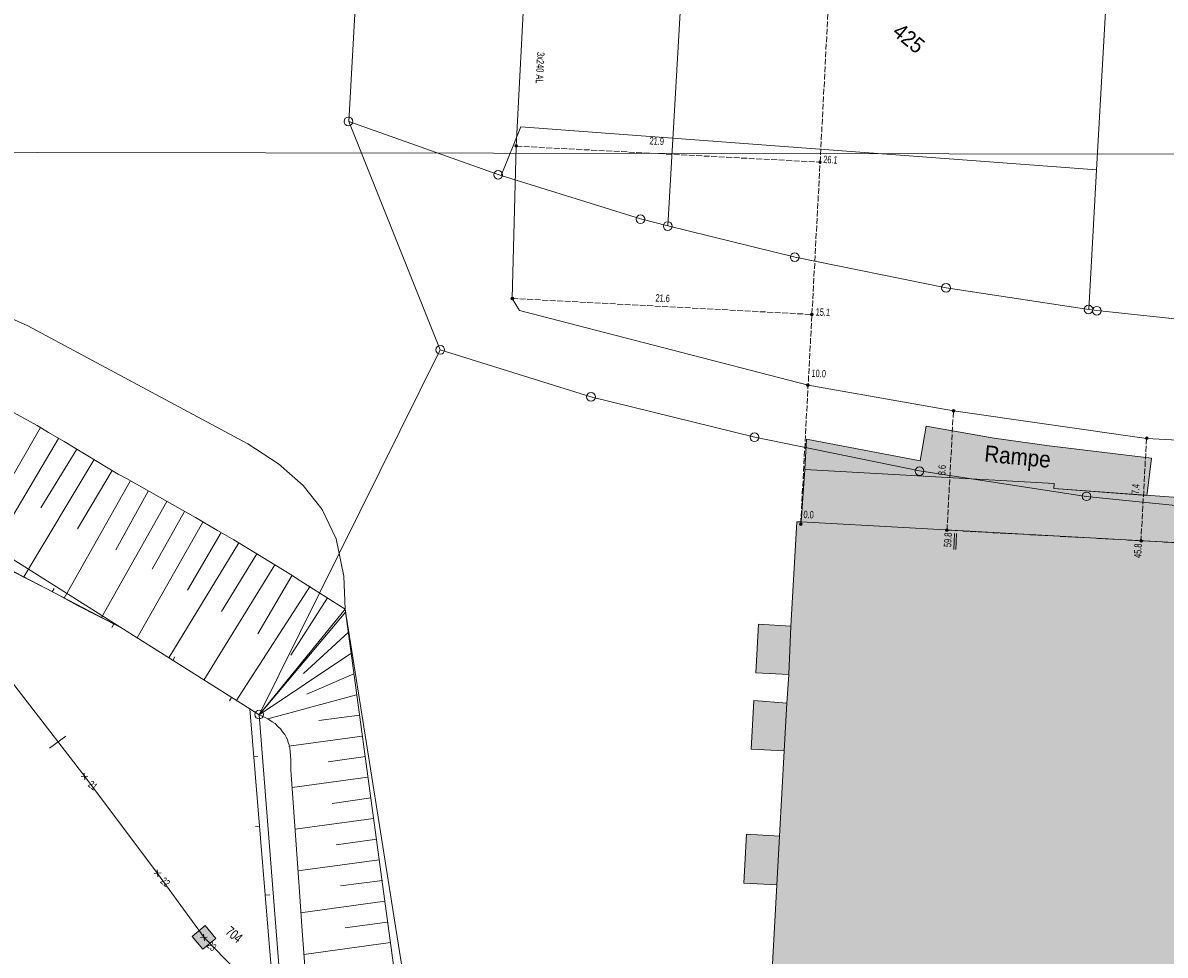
# Model space of a CAD drawing. Header units: metres. Extents: x -740 to 758, y -633 to 854.
# Tile 779 of 1056: x -145 to -63, y 182 to 249. Entities that reach past the tile are written whole.
import ezdxf

# ---------------------------------------------------------------- set-up
doc = ezdxf.new("R2010")
doc.units = ezdxf.units.M
doc.header["$MEASUREMENT"] = 0
doc.linetypes.add('416_125', pattern=[0.5408, 0.416, -0.1248])
for name, color, linetype in [('Grundkarte.LOVION', 7, 'Continuous'), ('Grundkarte_Text.LOVION', 7, 'Continuous'), ('Strom.LOVION', 7, 'Continuous'), ('StromBemass.LOVION', 7, 'Continuous'), ('Telko.LOVION', 7, 'Continuous'), ('ViewBounds.LOVION', 7, 'Continuous')]:
    doc.layers.add(name, color=color, linetype=linetype)
doc.styles.add('ERSTELLTER_STIL_1', font='arial.ttf')

msp = doc.modelspace()

# ---------------------------------------------------------------- hatches: boundary and pattern name
at = {"layer": 'Grundkarte.LOVION', "linetype": 'Continuous', "lineweight": 18}
for points in [[(-64.281, 214.696), (-64.266, 214.845), (-63.953, 217.388), (-71.31, 218.264), (-75.266, 218.823), (-80.167, 219.674), (-80.603, 217.179), (-88.795, 218.742), (-88.908, 216.573), (-70.956, 215.55), (-70.98, 215.193)], [(-64.281, 214.696), (-64.266, 214.845), (-63.953, 217.388), (-71.31, 218.264), (-75.266, 218.823), (-80.167, 219.674), (-80.603, 217.179), (-88.795, 218.742), (-88.908, 216.573), (-70.956, 215.55), (-70.98, 215.193)], [(-20.707, 175.006), (-18.759, 208.89), (-18.583, 211.922), (-39.087, 213.051), (-54.401, 214.006), (-70.98, 215.193), (-70.956, 215.55), (-88.908, 216.573), (-89.159, 212.795), (-89.484, 212.793), (-89.901, 205.275), (-92.251, 205.429), (-92.441, 201.923), (-90.064, 201.801), (-90.189, 199.749), (-92.571, 199.93), (-92.76, 196.424), (-90.384, 196.302), (-90.731, 190.179), (-93.107, 190.301), (-93.297, 186.795), (-90.92, 186.673), (-91.299, 179.661), (-91.334, 179.421), (-94.281, 179.635), (-95.067, 165.904), (-78.303, 164.942), (-78.509, 161.611), (-66.115, 160.902), (-64.277, 164.776), (-63.329, 164.75), (-53.935, 160.26), (-52.065, 164.108), (-51.084, 164.056), (-41.69, 159.566), (-39.852, 163.44), (-38.904, 163.415), (-29.503, 158.866), (-21.66, 158.45), (-21.322, 164.365)]]:
    msp.add_hatch(color=254, dxfattribs=at).paths.add_polyline_path(points)
at = {"layer": 'StromBemass.LOVION', "linetype": 'Continuous', "lineweight": 13}
for points in [[(-109.611, 239.79), (-109.604, 239.8), (-109.598, 239.811), (-109.594, 239.822), (-109.591, 239.834), (-109.589, 239.846), (-109.589, 239.858), (-109.591, 239.87), (-109.594, 239.882), (-109.598, 239.893), (-109.604, 239.903), (-109.611, 239.913), (-109.62, 239.922), (-109.629, 239.93), (-109.639, 239.936), (-109.65, 239.941), (-109.662, 239.945), (-109.673, 239.947), (-109.685, 239.948), (-109.698, 239.947), (-109.709, 239.945), (-109.721, 239.941), (-109.732, 239.936), (-109.742, 239.929), (-109.751, 239.921), (-109.76, 239.913), (-109.767, 239.903), (-109.772, 239.892), (-109.777, 239.881), (-109.78, 239.869), (-109.781, 239.857), (-109.781, 239.845), (-109.78, 239.833), (-109.777, 239.821), (-109.772, 239.81), (-109.766, 239.8), (-109.759, 239.79), (-109.751, 239.781), (-109.742, 239.773), (-109.731, 239.767), (-109.72, 239.762), (-109.709, 239.758), (-109.697, 239.756), (-109.685, 239.755), (-109.673, 239.756), (-109.661, 239.758), (-109.649, 239.762), (-109.639, 239.767), (-109.628, 239.774), (-109.619, 239.782)], [(-87.744, 238.632), (-87.737, 238.641), (-87.731, 238.652), (-87.727, 238.662), (-87.724, 238.674), (-87.723, 238.685), (-87.723, 238.697), (-87.724, 238.708), (-87.727, 238.719), (-87.732, 238.73), (-87.737, 238.74), (-87.744, 238.75), (-87.752, 238.758), (-87.761, 238.765), (-87.771, 238.772), (-87.781, 238.776), (-87.792, 238.78), (-87.804, 238.782), (-87.815, 238.783), (-87.827, 238.782), (-87.838, 238.78), (-87.849, 238.776), (-87.86, 238.771), (-87.869, 238.765), (-87.878, 238.758), (-87.886, 238.749), (-87.893, 238.74), (-87.899, 238.73), (-87.903, 238.719), (-87.906, 238.708), (-87.907, 238.696), (-87.907, 238.685), (-87.905, 238.673), (-87.903, 238.662), (-87.898, 238.651), (-87.893, 238.641), (-87.886, 238.632), (-87.878, 238.623), (-87.869, 238.616), (-87.859, 238.61), (-87.849, 238.605), (-87.838, 238.601), (-87.826, 238.599), (-87.815, 238.598), (-87.803, 238.599), (-87.792, 238.601), (-87.781, 238.605), (-87.77, 238.61), (-87.761, 238.616), (-87.752, 238.624)], [(-109.891, 228.809), (-109.884, 228.819), (-109.879, 228.83), (-109.874, 228.841), (-109.871, 228.853), (-109.87, 228.865), (-109.87, 228.877), (-109.871, 228.889), (-109.874, 228.9), (-109.879, 228.912), (-109.885, 228.922), (-109.892, 228.932), (-109.9, 228.941), (-109.909, 228.949), (-109.92, 228.955), (-109.931, 228.96), (-109.942, 228.964), (-109.954, 228.966), (-109.966, 228.967), (-109.978, 228.966), (-109.99, 228.964), (-110.002, 228.96), (-110.013, 228.955), (-110.023, 228.948), (-110.032, 228.94), (-110.04, 228.932), (-110.047, 228.922), (-110.053, 228.911), (-110.058, 228.9), (-110.061, 228.888), (-110.062, 228.876), (-110.062, 228.864), (-110.061, 228.852), (-110.057, 228.84), (-110.053, 228.829), (-110.047, 228.818), (-110.04, 228.809), (-110.032, 228.8), (-110.022, 228.792), (-110.012, 228.786), (-110.001, 228.781), (-109.99, 228.777), (-109.978, 228.775), (-109.966, 228.774), (-109.953, 228.775), (-109.942, 228.777), (-109.93, 228.781), (-109.919, 228.786), (-109.909, 228.793), (-109.9, 228.8)], [(-88.324, 227.661), (-88.317, 227.671), (-88.312, 227.681), (-88.307, 227.692), (-88.305, 227.704), (-88.303, 227.715), (-88.303, 227.727), (-88.305, 227.739), (-88.308, 227.751), (-88.312, 227.762), (-88.318, 227.772), (-88.325, 227.782), (-88.333, 227.79), (-88.342, 227.798), (-88.352, 227.804), (-88.363, 227.809), (-88.374, 227.813), (-88.386, 227.815), (-88.398, 227.816), (-88.41, 227.815), (-88.421, 227.813), (-88.433, 227.809), (-88.443, 227.804), (-88.453, 227.798), (-88.463, 227.79), (-88.471, 227.781), (-88.478, 227.772), (-88.483, 227.761), (-88.488, 227.75), (-88.491, 227.739), (-88.492, 227.727), (-88.492, 227.715), (-88.491, 227.703), (-88.488, 227.692), (-88.483, 227.681), (-88.477, 227.67), (-88.47, 227.661), (-88.462, 227.652), (-88.453, 227.644), (-88.443, 227.638), (-88.432, 227.633), (-88.421, 227.629), (-88.409, 227.627), (-88.397, 227.626), (-88.385, 227.627), (-88.374, 227.629), (-88.362, 227.633), (-88.352, 227.638), (-88.342, 227.645), (-88.333, 227.652)], [(-88.611, 222.568), (-88.604, 222.578), (-88.599, 222.588), (-88.594, 222.599), (-88.592, 222.611), (-88.59, 222.622), (-88.59, 222.634), (-88.592, 222.646), (-88.595, 222.657), (-88.599, 222.668), (-88.605, 222.679), (-88.612, 222.688), (-88.62, 222.697), (-88.629, 222.704), (-88.639, 222.71), (-88.65, 222.715), (-88.661, 222.719), (-88.672, 222.721), (-88.684, 222.722), (-88.696, 222.721), (-88.708, 222.719), (-88.719, 222.715), (-88.729, 222.71), (-88.739, 222.704), (-88.748, 222.696), (-88.756, 222.688), (-88.763, 222.678), (-88.769, 222.668), (-88.773, 222.657), (-88.776, 222.645), (-88.778, 222.634), (-88.778, 222.622), (-88.776, 222.61), (-88.773, 222.599), (-88.769, 222.588), (-88.763, 222.577), (-88.756, 222.568), (-88.748, 222.559), (-88.739, 222.552), (-88.729, 222.546), (-88.718, 222.541), (-88.707, 222.537), (-88.695, 222.535), (-88.684, 222.534), (-88.672, 222.535), (-88.66, 222.537), (-88.649, 222.541), (-88.638, 222.546), (-88.628, 222.552), (-88.619, 222.56)], [(-88.611, 222.568), (-88.604, 222.578), (-88.599, 222.588), (-88.594, 222.599), (-88.592, 222.611), (-88.59, 222.622), (-88.59, 222.634), (-88.592, 222.646), (-88.595, 222.657), (-88.599, 222.668), (-88.605, 222.679), (-88.612, 222.688), (-88.62, 222.697), (-88.629, 222.704), (-88.639, 222.71), (-88.65, 222.715), (-88.661, 222.719), (-88.672, 222.721), (-88.684, 222.722), (-88.696, 222.721), (-88.708, 222.719), (-88.719, 222.715), (-88.729, 222.71), (-88.739, 222.704), (-88.748, 222.696), (-88.756, 222.688), (-88.763, 222.678), (-88.769, 222.668), (-88.773, 222.657), (-88.776, 222.645), (-88.778, 222.634), (-88.778, 222.622), (-88.776, 222.61), (-88.773, 222.599), (-88.769, 222.588), (-88.763, 222.577), (-88.756, 222.568), (-88.748, 222.559), (-88.739, 222.552), (-88.729, 222.546), (-88.718, 222.541), (-88.707, 222.537), (-88.695, 222.535), (-88.684, 222.534), (-88.672, 222.535), (-88.66, 222.537), (-88.649, 222.541), (-88.638, 222.546), (-88.628, 222.552), (-88.619, 222.56)], [(-78.121, 220.726), (-78.114, 220.735), (-78.108, 220.746), (-78.104, 220.757), (-78.101, 220.768), (-78.1, 220.779), (-78.1, 220.791), (-78.101, 220.802), (-78.104, 220.814), (-78.108, 220.825), (-78.114, 220.835), (-78.121, 220.844), (-78.129, 220.853), (-78.138, 220.86), (-78.148, 220.866), (-78.158, 220.871), (-78.169, 220.875), (-78.181, 220.877), (-78.192, 220.877), (-78.204, 220.877), (-78.215, 220.874), (-78.226, 220.871), (-78.237, 220.866), (-78.247, 220.86), (-78.256, 220.852), (-78.264, 220.844), (-78.27, 220.834), (-78.276, 220.824), (-78.28, 220.813), (-78.283, 220.802), (-78.285, 220.79), (-78.284, 220.779), (-78.283, 220.767), (-78.28, 220.756), (-78.276, 220.745), (-78.27, 220.735), (-78.263, 220.726), (-78.255, 220.717), (-78.246, 220.71), (-78.236, 220.704), (-78.226, 220.699), (-78.215, 220.695), (-78.203, 220.693), (-78.192, 220.692), (-78.18, 220.693), (-78.169, 220.695), (-78.158, 220.699), (-78.147, 220.704), (-78.137, 220.71), (-78.128, 220.718)], [(-78.155, 220.738), (-78.151, 220.745), (-78.147, 220.751), (-78.144, 220.759), (-78.142, 220.766), (-78.141, 220.774), (-78.141, 220.782), (-78.142, 220.79), (-78.144, 220.797), (-78.147, 220.804), (-78.151, 220.811), (-78.156, 220.817), (-78.161, 220.823), (-78.167, 220.828), (-78.174, 220.832), (-78.181, 220.836), (-78.188, 220.838), (-78.196, 220.839), (-78.204, 220.84), (-78.211, 220.839), (-78.219, 220.838), (-78.226, 220.835), (-78.233, 220.832), (-78.24, 220.828), (-78.246, 220.823), (-78.251, 220.817), (-78.256, 220.811), (-78.26, 220.804), (-78.263, 220.797), (-78.264, 220.789), (-78.265, 220.781), (-78.265, 220.774), (-78.264, 220.766), (-78.262, 220.758), (-78.259, 220.751), (-78.256, 220.744), (-78.251, 220.738), (-78.246, 220.732), (-78.24, 220.727), (-78.233, 220.723), (-78.226, 220.72), (-78.219, 220.717), (-78.211, 220.716), (-78.203, 220.716), (-78.195, 220.716), (-78.188, 220.718), (-78.18, 220.72), (-78.173, 220.723), (-78.167, 220.728), (-78.161, 220.733)], [(-64.215, 218.751), (-64.208, 218.761), (-64.202, 218.771), (-64.198, 218.782), (-64.195, 218.793), (-64.194, 218.805), (-64.194, 218.817), (-64.195, 218.828), (-64.198, 218.84), (-64.202, 218.851), (-64.208, 218.861), (-64.215, 218.871), (-64.223, 218.879), (-64.232, 218.887), (-64.242, 218.893), (-64.253, 218.898), (-64.264, 218.902), (-64.276, 218.904), (-64.287, 218.904), (-64.299, 218.904), (-64.311, 218.901), (-64.322, 218.898), (-64.333, 218.893), (-64.343, 218.886), (-64.352, 218.879), (-64.36, 218.87), (-64.366, 218.861), (-64.372, 218.85), (-64.376, 218.839), (-64.379, 218.828), (-64.381, 218.816), (-64.381, 218.804), (-64.379, 218.793), (-64.376, 218.781), (-64.372, 218.77), (-64.366, 218.76), (-64.359, 218.751), (-64.351, 218.742), (-64.342, 218.735), (-64.332, 218.728), (-64.321, 218.723), (-64.31, 218.72), (-64.299, 218.718), (-64.287, 218.717), (-64.275, 218.718), (-64.264, 218.72), (-64.252, 218.724), (-64.242, 218.729), (-64.232, 218.735), (-64.223, 218.742)], [(-64.249, 218.765), (-64.244, 218.771), (-64.24, 218.778), (-64.238, 218.785), (-64.236, 218.792), (-64.235, 218.8), (-64.235, 218.808), (-64.236, 218.815), (-64.238, 218.822), (-64.241, 218.83), (-64.244, 218.836), (-64.249, 218.842), (-64.254, 218.848), (-64.26, 218.853), (-64.266, 218.857), (-64.273, 218.86), (-64.28, 218.862), (-64.288, 218.864), (-64.295, 218.864), (-64.303, 218.864), (-64.31, 218.862), (-64.318, 218.86), (-64.324, 218.856), (-64.331, 218.852), (-64.337, 218.848), (-64.342, 218.842), (-64.346, 218.836), (-64.35, 218.829), (-64.353, 218.822), (-64.355, 218.815), (-64.356, 218.807), (-64.356, 218.8), (-64.355, 218.792), (-64.353, 218.785), (-64.35, 218.778), (-64.346, 218.771), (-64.342, 218.765), (-64.336, 218.759), (-64.331, 218.755), (-64.324, 218.751), (-64.317, 218.747), (-64.31, 218.745), (-64.303, 218.744), (-64.295, 218.743), (-64.287, 218.744), (-64.28, 218.745), (-64.273, 218.748), (-64.266, 218.751), (-64.26, 218.755), (-64.254, 218.76)], [(-89.127, 212.573), (-89.121, 212.583), (-89.115, 212.593), (-89.111, 212.604), (-89.108, 212.616), (-89.106, 212.628), (-89.106, 212.639), (-89.108, 212.651), (-89.111, 212.663), (-89.115, 212.673), (-89.121, 212.684), (-89.128, 212.693), (-89.136, 212.702), (-89.145, 212.709), (-89.155, 212.716), (-89.166, 212.721), (-89.177, 212.724), (-89.189, 212.727), (-89.2, 212.727), (-89.212, 212.726), (-89.224, 212.724), (-89.235, 212.721), (-89.246, 212.715), (-89.256, 212.709), (-89.265, 212.702), (-89.273, 212.693), (-89.28, 212.683), (-89.285, 212.673), (-89.29, 212.662), (-89.293, 212.65), (-89.294, 212.639), (-89.294, 212.627), (-89.293, 212.615), (-89.29, 212.604), (-89.285, 212.593), (-89.279, 212.582), (-89.272, 212.573), (-89.264, 212.564), (-89.255, 212.557), (-89.245, 212.551), (-89.235, 212.546), (-89.223, 212.542), (-89.212, 212.54), (-89.2, 212.539), (-89.188, 212.54), (-89.176, 212.542), (-89.165, 212.546), (-89.155, 212.551), (-89.145, 212.557), (-89.136, 212.565)], [(-78.603, 212.136), (-78.596, 212.146), (-78.591, 212.156), (-78.587, 212.167), (-78.584, 212.179), (-78.582, 212.191), (-78.582, 212.202), (-78.584, 212.214), (-78.587, 212.226), (-78.591, 212.237), (-78.597, 212.247), (-78.604, 212.256), (-78.612, 212.265), (-78.621, 212.273), (-78.631, 212.279), (-78.642, 212.284), (-78.653, 212.288), (-78.665, 212.29), (-78.676, 212.29), (-78.688, 212.29), (-78.7, 212.287), (-78.711, 212.284), (-78.722, 212.279), (-78.732, 212.272), (-78.741, 212.265), (-78.749, 212.256), (-78.756, 212.246), (-78.762, 212.236), (-78.766, 212.225), (-78.769, 212.214), (-78.77, 212.202), (-78.77, 212.19), (-78.769, 212.178), (-78.766, 212.167), (-78.761, 212.156), (-78.756, 212.145), (-78.749, 212.136), (-78.74, 212.127), (-78.731, 212.12), (-78.721, 212.114), (-78.711, 212.109), (-78.699, 212.105), (-78.688, 212.103), (-78.676, 212.102), (-78.664, 212.103), (-78.652, 212.105), (-78.641, 212.109), (-78.631, 212.114), (-78.621, 212.12), (-78.611, 212.128)], [(-78.623, 212.154), (-78.618, 212.16), (-78.614, 212.167), (-78.611, 212.175), (-78.609, 212.183), (-78.608, 212.191), (-78.608, 212.199), (-78.61, 212.207), (-78.612, 212.214), (-78.615, 212.222), (-78.618, 212.229), (-78.623, 212.235), (-78.629, 212.241), (-78.635, 212.246), (-78.642, 212.25), (-78.649, 212.254), (-78.657, 212.256), (-78.664, 212.258), (-78.672, 212.258), (-78.681, 212.258), (-78.688, 212.256), (-78.696, 212.254), (-78.703, 212.25), (-78.71, 212.246), (-78.716, 212.241), (-78.722, 212.235), (-78.726, 212.228), (-78.73, 212.221), (-78.733, 212.214), (-78.735, 212.206), (-78.736, 212.198), (-78.736, 212.19), (-78.735, 212.182), (-78.733, 212.174), (-78.73, 212.167), (-78.726, 212.16), (-78.721, 212.153), (-78.716, 212.148), (-78.71, 212.142), (-78.703, 212.138), (-78.696, 212.135), (-78.688, 212.132), (-78.68, 212.131), (-78.672, 212.13), (-78.664, 212.131), (-78.656, 212.132), (-78.649, 212.135), (-78.641, 212.138), (-78.635, 212.143), (-78.628, 212.148)], [(-78.62, 212.15), (-78.616, 212.157), (-78.612, 212.164), (-78.609, 212.171), (-78.607, 212.179), (-78.606, 212.187), (-78.606, 212.195), (-78.607, 212.203), (-78.609, 212.211), (-78.612, 212.218), (-78.616, 212.225), (-78.62, 212.232), (-78.626, 212.238), (-78.632, 212.243), (-78.639, 212.247), (-78.646, 212.251), (-78.654, 212.253), (-78.662, 212.255), (-78.67, 212.255), (-78.678, 212.254), (-78.686, 212.253), (-78.693, 212.25), (-78.701, 212.247), (-78.707, 212.243), (-78.714, 212.238), (-78.719, 212.232), (-78.724, 212.225), (-78.728, 212.218), (-78.73, 212.211), (-78.732, 212.203), (-78.733, 212.195), (-78.733, 212.187), (-78.732, 212.179), (-78.73, 212.171), (-78.727, 212.164), (-78.723, 212.157), (-78.719, 212.15), (-78.713, 212.144), (-78.707, 212.139), (-78.7, 212.135), (-78.693, 212.132), (-78.685, 212.129), (-78.677, 212.128), (-78.669, 212.127), (-78.661, 212.128), (-78.654, 212.129), (-78.646, 212.132), (-78.639, 212.135), (-78.632, 212.139), (-78.626, 212.145)], [(-64.623, 211.36), (-64.616, 211.369), (-64.61, 211.38), (-64.606, 211.391), (-64.603, 211.402), (-64.601, 211.414), (-64.602, 211.426), (-64.603, 211.438), (-64.606, 211.449), (-64.61, 211.46), (-64.616, 211.471), (-64.623, 211.48), (-64.631, 211.489), (-64.641, 211.497), (-64.651, 211.503), (-64.661, 211.508), (-64.673, 211.512), (-64.684, 211.514), (-64.696, 211.514), (-64.708, 211.514), (-64.72, 211.511), (-64.731, 211.508), (-64.742, 211.503), (-64.752, 211.496), (-64.761, 211.489), (-64.769, 211.48), (-64.776, 211.47), (-64.782, 211.46), (-64.786, 211.449), (-64.789, 211.437), (-64.79, 211.425), (-64.79, 211.414), (-64.789, 211.402), (-64.786, 211.39), (-64.781, 211.379), (-64.776, 211.369), (-64.769, 211.359), (-64.761, 211.351), (-64.751, 211.343), (-64.741, 211.337), (-64.731, 211.332), (-64.719, 211.328), (-64.708, 211.326), (-64.696, 211.325), (-64.684, 211.326), (-64.672, 211.328), (-64.661, 211.332), (-64.65, 211.337), (-64.64, 211.343), (-64.631, 211.351)], [(-64.653, 211.388), (-64.648, 211.394), (-64.644, 211.401), (-64.641, 211.409), (-64.639, 211.416), (-64.638, 211.424), (-64.638, 211.432), (-64.64, 211.44), (-64.642, 211.448), (-64.644, 211.455), (-64.648, 211.462), (-64.653, 211.469), (-64.659, 211.475), (-64.665, 211.48), (-64.671, 211.484), (-64.679, 211.487), (-64.686, 211.49), (-64.694, 211.491), (-64.702, 211.492), (-64.71, 211.491), (-64.718, 211.49), (-64.726, 211.487), (-64.733, 211.484), (-64.74, 211.479), (-64.746, 211.474), (-64.751, 211.468), (-64.756, 211.462), (-64.76, 211.455), (-64.763, 211.448), (-64.764, 211.44), (-64.765, 211.432), (-64.765, 211.424), (-64.764, 211.416), (-64.762, 211.408), (-64.759, 211.401), (-64.756, 211.394), (-64.751, 211.387), (-64.745, 211.382), (-64.739, 211.376), (-64.732, 211.372), (-64.725, 211.369), (-64.718, 211.366), (-64.71, 211.365), (-64.702, 211.364), (-64.694, 211.365), (-64.686, 211.367), (-64.678, 211.369), (-64.671, 211.372), (-64.664, 211.377), (-64.658, 211.382)], [(-64.65, 211.385), (-64.646, 211.391), (-64.642, 211.398), (-64.639, 211.406), (-64.637, 211.414), (-64.636, 211.421), (-64.636, 211.43), (-64.637, 211.438), (-64.639, 211.445), (-64.642, 211.453), (-64.646, 211.46), (-64.651, 211.466), (-64.656, 211.472), (-64.662, 211.477), (-64.669, 211.482), (-64.677, 211.485), (-64.684, 211.487), (-64.692, 211.489), (-64.7, 211.489), (-64.708, 211.489), (-64.716, 211.487), (-64.724, 211.485), (-64.731, 211.481), (-64.738, 211.477), (-64.744, 211.472), (-64.749, 211.466), (-64.754, 211.46), (-64.758, 211.452), (-64.761, 211.445), (-64.763, 211.437), (-64.764, 211.429), (-64.764, 211.421), (-64.763, 211.413), (-64.761, 211.405), (-64.758, 211.398), (-64.754, 211.391), (-64.749, 211.384), (-64.744, 211.378), (-64.737, 211.373), (-64.731, 211.369), (-64.723, 211.366), (-64.716, 211.363), (-64.708, 211.362), (-64.7, 211.361), (-64.692, 211.362), (-64.684, 211.363), (-64.676, 211.366), (-64.669, 211.369), (-64.662, 211.374), (-64.656, 211.379)]]:
    msp.add_hatch(color=7, dxfattribs=at).paths.add_polyline_path(points)
at = {"layer": 'Telko.LOVION', "linetype": 'Continuous', "lineweight": 13}
msp.add_hatch(color=7, dxfattribs=at).paths.add_polyline_path([(-131.314, 182.798), (-132.084, 183.727), (-133.014, 182.956), (-132.243, 182.027)])

# ---------------------------------------------------------------- linework, layer by layer
at = {"layer": 'Grundkarte.LOVION', "color": 253, "linetype": 'Continuous', "lineweight": 18}
for points in [[(-119.935, 273.036), (-120.71, 260.103), (-127.59, 260.642), (-129.946, 260.855), (-127.59, 260.642), (-120.71, 260.103), (-121.74, 241.619), (-115.167, 225.178), (-128.203, 198.899), (-128.867, 199.337), (-138.159, 205.197), (-156.111, 216.505), (-163.544, 219.975), (-156.111, 216.505), (-138.159, 205.197), (-128.867, 199.337), (-128.203, 198.899), (-124.374, 150.359), (-117.646, 64.92), (-124.374, 150.359), (-122.562, 150.27), (-114.297, 149.777), (24.069, 141.759)], [(-37.571, 268.291), (-65.703, 269.442), (-65.848, 267.3), (-66.258, 267.26), (-67.903, 238.134), (-109.348, 241.234), (-110.778, 237.725), (-110.992, 237.793), (-121.74, 241.619), (-120.71, 260.103), (-119.935, 273.036)], [(24.069, 141.759), (-114.297, 149.777), (-122.562, 150.27), (-124.374, 150.359), (-128.203, 198.899), (-115.167, 225.178), (-121.74, 241.619), (-110.992, 237.793), (-110.778, 237.725), (-109.348, 241.234), (-67.903, 238.134), (-66.258, 267.26), (-65.848, 267.3), (-65.703, 269.442), (-37.571, 268.291)]]:
    msp.add_lwpolyline(points, dxfattribs=at)
at = {"layer": 'Grundkarte.LOVION', "color": 8, "linetype": 'Continuous', "lineweight": 18}
for points in [[(-96.753, 269.007), (-98.78, 234.11), (-100.748, 234.597), (-110.778, 237.725), (-110.992, 237.793), (-121.74, 241.619), (-120.71, 260.103)], [(-55.942, 226.742), (-67.887, 227.998), (-68.458, 228.09), (-67.903, 238.134), (-66.258, 267.26)], [(-120.71, 260.103), (-121.74, 241.619), (-115.167, 225.178), (-128.203, 198.899), (-128.867, 199.337), (-138.159, 205.197), (-156.111, 216.505)], [(-56.709, 213.426), (-68.649, 214.623), (-80.651, 216.464), (-92.503, 218.882), (-104.315, 221.806), (-115.167, 225.178), (-121.74, 241.619), (-110.992, 237.793), (-110.778, 237.725), (-100.748, 234.597), (-98.78, 234.11), (-89.603, 231.845), (-78.716, 229.629), (-68.458, 228.09), (-67.887, 227.998), (-55.942, 226.742)], [(-154.352, 231.16), (-144.863, 226.915), (-129.018, 218.415), (-126.808, 216.976), (-125.029, 215.406), (-123.648, 213.679), (-122.643, 211.561), (-122.087, 208.896), (-122.002, 206.51), (-113.399, 152.377), (-41.688, 148.364), (-39.472, 145.951), (24.082, 142.234), (38.137, 137.844)], [(-124.374, 150.359), (-128.203, 198.899), (-115.167, 225.178), (-104.315, 221.806), (-92.503, 218.882), (-80.651, 216.464), (-68.649, 214.623), (-56.709, 213.426)], [(-163.544, 219.975), (-156.111, 216.505), (-138.159, 205.197), (-128.867, 199.337), (-128.203, 198.899), (-124.374, 150.359), (-117.646, 64.92)], [(-164.415, 218.915), (-163.983, 218.721), (-162.55, 217.974), (-161.144, 217.195), (-156.846, 214.955), (-155.317, 214.13), (-153.73, 213.309), (-152.174, 212.516), (-150.645, 211.69), (-149.058, 210.87), (-147.502, 210.076), (-145.941, 209.224), (-142.831, 207.636), (-141.269, 206.784), (-138.159, 205.197), (-128.867, 199.337), (-126.974, 176.35)], [(-91.299, 179.661), (-90.92, 186.673), (-93.297, 186.795), (-93.107, 190.301), (-90.731, 190.179), (-90.384, 196.302), (-92.76, 196.424), (-92.571, 199.93), (-90.189, 199.749), (-90.064, 201.801), (-92.441, 201.923), (-92.251, 205.429), (-89.901, 205.275), (-89.484, 212.793), (-89.159, 212.795), (-88.908, 216.573), (-70.956, 215.55), (-70.98, 215.193), (-54.401, 214.006), (-39.087, 213.051), (-18.583, 211.922), (-18.759, 208.89), (-20.707, 175.006)], [(-142.956, 208.008), (-143.108, 207.757)], [(-138.808, 205.192), (-138.656, 205.444)], [(-134.256, 203.066), (-134.409, 202.815)], [(-130.341, 199.902), (-130.188, 200.153)], [(-128.295, 195.905), (-128.587, 195.877)], [(-128.452, 190.865), (-128.159, 190.894)], [(-127.439, 185.94), (-127.731, 185.911)]]:
    msp.add_lwpolyline(points, dxfattribs=at)
for points in [[(-89.603, 231.845), (-98.78, 234.11), (-96.753, 269.007), (-66.258, 267.26), (-67.903, 238.134), (-68.458, 228.09), (-78.716, 229.629)], [(-64.281, 214.696), (-70.98, 215.193), (-70.956, 215.55), (-88.908, 216.573), (-88.795, 218.742), (-80.603, 217.179), (-80.167, 219.674), (-75.266, 218.823), (-71.31, 218.264), (-63.953, 217.388), (-64.266, 214.845)], [(-64.281, 214.696), (-70.98, 215.193), (-70.956, 215.55), (-88.908, 216.573), (-88.795, 218.742), (-80.603, 217.179), (-80.167, 219.674), (-75.266, 218.823), (-71.31, 218.264), (-63.953, 217.388), (-64.266, 214.845)]]:
    msp.add_lwpolyline(points, close=True, dxfattribs=at)
at = {"layer": 'Grundkarte.LOVION', "color": 7, "linetype": 'Continuous', "lineweight": 13}
for points in [[(-157.838, 226.917), (-153.662, 225.316), (-151.549, 223.956), (-150.506, 223.26), (-149.661, 222.781), (-148.907, 222.323), (-148.249, 221.944), (-147.346, 221.47), (-144.191, 219.739), (-143.373, 219.228), (-142.244, 218.57), (-139.073, 216.664), (-138.351, 216.232), (-137.757, 215.906), (-132.785, 213.111), (-131.186, 212.174), (-130.025, 211.489), (-125.971, 209.019), (-125.185, 208.534), (-122.002, 206.51), (-114.297, 149.777)], [(-142.651, 218.797), (-147.748, 210.17)], [(-143.94, 219.587), (-146.467, 215.202)], [(-141.335, 218.038), (-143.906, 213.797)], [(-140.078, 217.275), (-145.134, 208.83)], [(-138.789, 216.484), (-141.275, 212.281)], [(-137.474, 215.726), (-142.237, 207.31)], [(-136.191, 214.995), (-138.527, 210.776)], [(-134.849, 214.269), (-139.559, 205.917)], [(-133.565, 213.537), (-135.907, 209.377)], [(-132.25, 212.779), (-136.992, 204.454)], [(-124.864, 180.162), (-125.088, 183.362), (-125.375, 187.206), (-125.923, 194.925), (-125.907, 195.666), (-125.993, 196.544), (-126.042, 196.746), (-126.118, 196.916), (-126.167, 197.118), (-126.243, 197.288), (-126.351, 197.484), (-126.517, 197.675), (-126.657, 197.898), (-126.85, 198.056), (-127.048, 198.273), (-127.268, 198.4), (-127.583, 198.605), (-127.77, 198.705), (-128.203, 198.899), (-122.002, 206.51), (-128.203, 198.899), (-128.867, 199.337), (-138.159, 205.197), (-150.645, 211.69)], [(-130.934, 212.021), (-133.367, 207.882)], [(-129.651, 211.289), (-134.692, 202.994)], [(-128.362, 210.499), (-130.912, 206.349)], [(-127.073, 209.709), (-132.173, 201.408)], [(-125.816, 208.945), (-128.302, 204.742)], [(-124.527, 208.155), (-129.84, 199.921)], [(-123.264, 207.333), (-125.905, 203.203)], [(-121.952, 206.308), (-128.203, 198.899), (-121.602, 203.328)], [(-121.777, 204.818), (-125.006, 201.872)], [(-121.368, 201.843), (-124.772, 200.387)], [(-121.193, 200.353), (-127.583, 198.605)], [(-120.959, 198.869), (-123.907, 198.492)], [(-120.784, 197.378), (-126.063, 196.655)], [(-120.55, 195.894), (-123.232, 195.513)], [(-120.375, 194.404), (-125.829, 193.664)], [(-120.141, 192.919), (-122.94, 192.527)], [(-119.966, 191.429), (-125.596, 190.672)], [(-119.732, 189.945), (-122.648, 189.541)], [(-119.557, 188.454), (-125.421, 187.674)], [(-119.323, 186.97), (-122.33, 186.587)], [(-119.148, 185.48), (-125.214, 184.65)], [(-118.972, 183.989), (-122.006, 183.575)], [(-118.738, 182.505), (-124.981, 181.658)]]:
    msp.add_lwpolyline(points, dxfattribs=at)
at = {"layer": 'Grundkarte.LOVION', "color": 251, "linetype": 'Continuous', "lineweight": 13}
for points in [[(-89.159, 212.795), (-88.908, 216.573), (-70.956, 215.55), (-70.98, 215.193), (-54.401, 214.006), (-39.087, 213.051), (-18.583, 211.922), (-18.759, 208.89), (-18.967, 208.9)], [(-90.064, 201.801), (-92.441, 201.923), (-92.251, 205.429), (-89.901, 205.275)], [(-90.384, 196.302), (-92.76, 196.424), (-92.571, 199.93), (-90.189, 199.749)], [(-90.92, 186.673), (-93.297, 186.795), (-93.107, 190.301), (-90.731, 190.179)]]:
    msp.add_lwpolyline(points, close=True, dxfattribs=at)
at = {"layer": 'Grundkarte.LOVION', "color": 9, "linetype": 'Continuous', "lineweight": 18}
for centre, radius in [((-121.771, 241.623), 0.314), ((-110.983, 237.778), 0.309), ((-100.741, 234.574), 0.312), ((-98.78, 234.09), 0.312), ((-89.631, 231.844), 0.313), ((-78.739, 229.636), 0.314), ((-68.478, 228.083), 0.312), ((-67.882, 227.994), 0.31), ((-115.151, 225.182), 0.312), ((-104.301, 221.799), 0.313), ((-92.532, 218.882), 0.315), ((-80.647, 216.441), 0.311), ((-68.626, 214.632), 0.311), ((-128.194, 198.918), 0.311)]:
    msp.add_circle(centre, radius, dxfattribs=at)
at = {"layer": 'Strom.LOVION', "color": 1, "linetype": 'Continuous', "lineweight": 18}
msp.add_lwpolyline([(-127.317, 264.053), (-108.463, 263.015), (-108.629, 260.028), (-109.685, 239.842), (-109.972, 228.878), (-109.444, 228.013), (-88.672, 222.626), (-78.206, 220.782), (-64.299, 218.802), (-53.008, 218.192), (-51.195, 218.399), (-50.875, 218.297), (-50.626, 218.011), (-50.558, 217.929), (-50.625, 217.095), (-50.665, 215.997), (-50.487, 215.69), (-50.188, 215.497), (-49.237, 215.442)], dxfattribs=at)
at = {"layer": 'StromBemass.LOVION', "color": 7, "linetype": '416_125', "lineweight": 13}
for points in [[(-89.203, 212.643), (-87.804, 238.686), (-86.748, 258.872)], [(-109.685, 239.842), (-87.804, 238.686)], [(-109.972, 228.878), (-88.387, 227.723)], [(-18.967, 208.9), (-28.758, 209.435), (-46.632, 210.421), (-50.823, 210.662), (-51.625, 210.702), (-53.424, 210.806), (-64.701, 211.433), (-78.667, 212.195), (-78.206, 220.782)], [(-64.299, 218.802), (-64.701, 211.433)]]:
    msp.add_lwpolyline(points, dxfattribs=at)
at = {"layer": 'StromBemass.LOVION', "color": 7, "linetype": 'Continuous', "lineweight": 13}
for points in [[(-78.176, 210.795), (-78.128, 211.967)], [(-78.042, 210.794), (-77.978, 211.952)]]:
    msp.add_lwpolyline(points, dxfattribs=at)
for centre, radius in [((-109.685, 239.852), 0.0963), ((-87.815, 238.691), 0.0922), ((-109.966, 228.87), 0.0964), ((-88.398, 227.721), 0.0947), ((-88.684, 222.628), 0.0939), ((-88.684, 222.628), 0.0939), ((-78.192, 220.785), 0.0926), ((-78.203, 220.778), 0.0621), ((-64.287, 218.811), 0.0938), ((-64.295, 218.804), 0.0604), ((-89.2, 212.633), 0.0941), ((-78.676, 212.196), 0.0942), ((-78.672, 212.194), 0.0639), ((-78.67, 212.191), 0.0639), ((-64.696, 211.42), 0.0947), ((-64.702, 211.428), 0.0636), ((-64.7, 211.425), 0.0641)]:
    msp.add_circle(centre, radius, dxfattribs=at)
at = {"layer": 'Telko.LOVION', "color": 1, "linetype": 'Continuous', "lineweight": 18}
msp.add_lwpolyline([(-125.654, 165.573), (-124.709, 166.035), (-126.062, 170.646), (-127.612, 178.194), (-132.164, 182.877), (-135.511, 187.486), (-140.76, 194.465), (-148.506, 204.466), (-155.547, 207.561), (-158.961, 208.778), (-164.169, 209.289), (-170.313, 209.708), (-171.283, 210.559)], dxfattribs=at)
at = {"layer": 'Telko.LOVION', "color": 7, "linetype": 'Continuous', "lineweight": 13}
for points in [[(-143.293, 196.493), (-142.121, 197.361)], [(-141.01, 194.455), (-140.525, 194.488)], [(-140.798, 194.712), (-140.737, 194.231)], [(-135.537, 187.749), (-135.488, 187.251)], [(-135.761, 187.476), (-135.263, 187.525)], [(-132.414, 182.867), (-131.929, 182.9)], [(-132.203, 183.124), (-132.141, 182.643)]]:
    msp.add_lwpolyline(points, dxfattribs=at)
msp.add_lwpolyline([(-131.314, 182.798), (-132.243, 182.027), (-133.014, 182.956), (-132.084, 183.727)], close=True, dxfattribs=at)
msp.add_lwpolyline([(-131.314, 182.798), (-132.243, 182.027), (-133.014, 182.956), (-132.084, 183.727)], close=True, dxfattribs=at)
at = {"layer": 'ViewBounds.LOVION', "color": 1, "linetype": 'Continuous', "lineweight": 18}
msp.add_lwpolyline([(528.379, 238.399), (527.852, -123.837), (-505.561, -122.336), (-505.035, 239.901)], close=True, dxfattribs=at)

# ---------------------------------------------------------------- texts
at = {"layer": 'Grundkarte_Text.LOVION', "color": 7, "linetype": 'Continuous', "lineweight": 13, "attachment_point": 7, "style": 'ERSTELLTER_STIL_1'}
for s, insert, char_height, rotation in [('{\\A1;\\W0.89450x;425}', (-82.68, 247.904), 1.12431, 320.58484), ('{\\A1;\\W0.89449x;Rampe}', (-76.051, 216.781), 1.18679, 354.49368)]:
    msp.add_mtext(s, dxfattribs=dict(at, insert=insert, char_height=char_height, rotation=rotation))
at = {"layer": 'Strom.LOVION', "color": 1, "linetype": 'Continuous', "lineweight": 18, "insert": (-108.185, 246.629), "char_height": 0.53356, "attachment_point": 7, "rotation": 267.24537, "style": 'ERSTELLTER_STIL_1'}
msp.add_mtext('{\\A1;\\W0.72502x;3x240 AL}', dxfattribs=at)
at = {"layer": 'StromBemass.LOVION', "color": 7, "linetype": 'Continuous', "lineweight": 13, "attachment_point": 7, "style": 'ERSTELLTER_STIL_1'}
for s, insert, char_height, rotation in [('{\\A1;\\W0.71557x;21.9}', (-100.097, 239.958), 0.53355, 357.24387), ('{\\A1;\\W0.71557x;26.1}', (-87.589, 238.618), 0.53355, 357.24387), ('{\\A1;\\W0.71557x;21.6}', (-99.671, 228.65), 0.53355, 357.24387), ('{\\A1;\\W0.71557x;15.1}', (-88.135, 227.641), 0.53355, 357.24387), ('{\\A1;\\W0.71560x;10.0}', (-88.434, 223.228), 0.53355, 357.24387), ('{\\A1;\\W0.71558x;8.6}', (-78.779, 216.136), 0.53354, 86.83495), ('{\\A1;\\W0.71555x;7.4}', (-64.845, 214.77), 0.53357, 86.83493), ('{\\A1;\\W0.71558x;0.0}', (-89.013, 213.06), 0.53355, 357.24387), ('{\\A1;\\W0.71558x;59.8}', (-78.364, 210.965), 0.53354, 86.83495), ('{\\A1;\\W0.71555x;45.8}', (-64.684, 210.182), 0.53357, 86.8351)]:
    msp.add_mtext(s, dxfattribs=dict(at, insert=insert, char_height=char_height, rotation=rotation))
at = {"layer": 'Telko.LOVION', "color": 250, "linetype": 'Continuous', "lineweight": 18, "attachment_point": 7, "style": 'ERSTELLTER_STIL_1'}
for s, insert, char_height, rotation in [('{\\A1;\\W0.71559x;21}', (-140.573, 193.804), 0.53356, 320.582), ('{\\A1;\\W0.71558x;22}', (-135.352, 186.847), 0.53354, 320.58397), ('{\\A1;\\W0.71557x;23}', (-132.018, 182.226), 0.53355, 320.58413)]:
    msp.add_mtext(s, dxfattribs=dict(at, insert=insert, char_height=char_height, rotation=rotation))
at = {"layer": 'Telko.LOVION', "color": 7, "linetype": 'Continuous', "lineweight": 13, "insert": (-130.693, 183.18), "char_height": 0.71141, "attachment_point": 7, "rotation": 320.58315, "style": 'ERSTELLTER_STIL_1'}
msp.add_mtext('{\\A1;\\W0.71558x;704}', dxfattribs=at)

doc.saveas('drawing.dxf')
